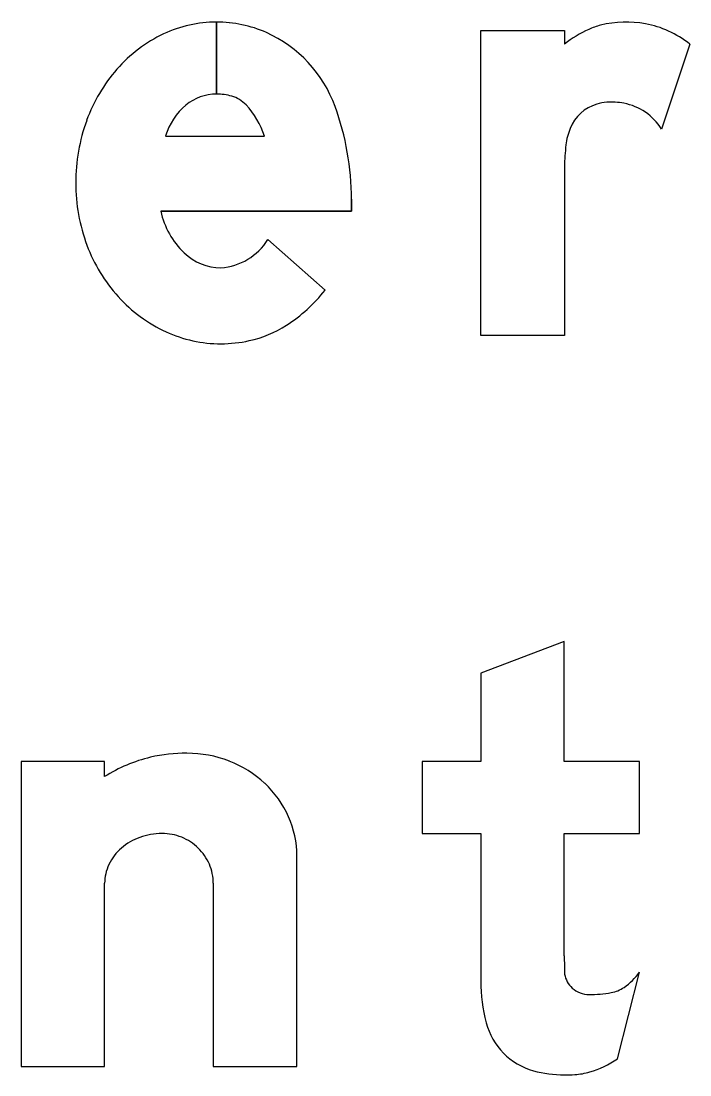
# Model space of a CAD drawing. Extents: x 1806251 to 1809821, y 414895 to 422886.
# Drawn here: x 1809677.4869 to 1809677.7431, y 415242.3778 to 415242.7814 of the extents above; entities that cross this region are included whole.
import ezdxf

# ---------------------------------------------------------------- set-up
doc = ezdxf.new("R2010")
doc.units = 0
for name, color, linetype in [('GSBWFILL', 7, 'Continuous'), ('GSCOLORFILL', 7, 'Continuous'), ('GSOUTLINE', 7, 'Continuous')]:
    doc.layers.add(name, color=color, linetype=linetype)

msp = doc.modelspace()

# ---------------------------------------------------------------- linework, layer by layer
at = {"layer": 'GSBWFILL'}
for p, q in [((1809677.56178, 415242.781), (1809677.56178, 415242.7534)), ((1809677.56178, 415242.7534), (1809677.56178, 415242.781)), ((1809677.74305, 415242.77258), (1809677.73221, 415242.74004)), ((1809677.54226, 415242.73736), (1809677.58016, 415242.73736)), ((1809677.58144, 415242.69773), (1809677.60334, 415242.67833)), ((1809677.56055, 415242.45117), (1809677.56055, 415242.381)), ((1809677.71533, 415242.38398), (1809677.72375, 415242.4171))]:
    msp.add_line(p, q, dxfattribs=at)
for points in [[(1809677.69505, 415242.72558), (1809677.69505, 415242.661), (1809677.66305, 415242.661), (1809677.66305, 415242.7778), (1809677.69505, 415242.7778), (1809677.69505, 415242.77258)], [(1809677.61345, 415242.71313), (1809677.61345, 415242.70856), (1809677.54043, 415242.70856)], [(1809677.69495, 415242.4234), (1809677.69495, 415242.4702), (1809677.72375, 415242.4702), (1809677.72375, 415242.4978), (1809677.69495, 415242.4978), (1809677.69495, 415242.5438), (1809677.66295, 415242.53166), (1809677.66295, 415242.4978), (1809677.64055, 415242.4978), (1809677.64055, 415242.4702), (1809677.66295, 415242.4702), (1809677.66295, 415242.41373)], [(1809677.51895, 415242.49202), (1809677.51895, 415242.4978), (1809677.48695, 415242.4978), (1809677.48695, 415242.381), (1809677.51895, 415242.381), (1809677.51895, 415242.45117)], [(1809677.56055, 415242.381), (1809677.59255, 415242.381), (1809677.59255, 415242.46171)]]:
    msp.add_lwpolyline(points, dxfattribs=at)
for centre, major_axis, ratio, start_param, end_param in [((1809677.7187, 415242.7398), (0, 0.0412), 0.999996, 6.103268, 6.524606), ((1809677.56178, 415242.73361), (0, 0.04739), 0.999995, 0, 0.44196), ((1809677.56178, 415242.73361), (0, 0.04739), 0.999995, 5.868518, 6.283016), ((1809677.72721, 415242.72994), (0, 0.05341), 0.999996, 0.443663, 0.646229), ((1809677.71459, 415242.7565), (0, 0.024), 0.999996, 0.24142, 0.443663), ((1809677.71963, 415242.74492), (0, 0.036), 0.999996, 5.846069, 6.103268), ((1809677.71595, 415242.73705), (0, 0.04469), 0.999996, 5.631644, 5.846069), ((1809677.56503, 415242.72673), (0, 0.055), 0.999995, 0.44196, 0.851746), ((1809677.56057, 415242.73173), (0, 0.0496), 0.999995, 5.061282, 5.861635), ((1809677.57011, 415242.72229), (0, 0.06175), 0.999995, 0.851746, 1.222943), ((1809677.56178, 415242.73485), (0, 0.01855), 0.999995, 0, 0.684319), ((1809677.56178, 415242.73189), (0, 0.02151), 0.999995, 6.008019, 6.282813), ((1809677.56631, 415242.73005), (0, 0.02514), 0.999995, 0.703138, 1.275447), ((1809677.56436, 415242.74104), (0, 0.012), 0.999995, 5.468651, 6.008019), ((1809677.55005, 415242.72754), (0, 0.03167), 0.999995, 5.027692, 5.468651), ((1809677.71204, 415242.73428), (0, 0.016), 0.999996, 0.293855, 1.188904), ((1809677.71236, 415242.73324), (0, 0.01709), 0.999996, 0.067293, 0.293855), ((1809677.71293, 415242.72475), (0, 0.0256), 0.999996, 6.094384, 6.350479), ((1809677.7136, 415242.72827), (0, 0.02201), 0.999996, 5.27661, 6.094384), ((1809677.50945, 415242.71313), (0, 0.104), 0.999995, 4.712389, 5.061282), ((1809677.57807, 415242.7194), (0, 0.07021), 0.999995, 1.222943, 1.570796), ((1809677.72037, 415242.73094), (0, 0.02498), 0.999996, 1.188904, 1.450084), ((1809677.76287, 415242.7255), (0, 0.06782), 0.999996, 1.445958, 1.569673), ((1809677.57597, 415242.7194), (0, 0.06811), 0.999995, 1.570796, 1.928626), ((1809677.57117, 415242.71535), (0, 0.03148), 0.999995, 1.788032, 2.378697), ((1809677.5619, 415242.7098), (0, 0.02296), 0.999995, 3.209537, 4.158837), ((1809677.56986, 415242.71712), (0, 0.0616), 0.999995, 1.928626, 2.305123), ((1809677.56374, 415242.70771), (0, 0.02082), 0.999995, 2.383204, 3.128268), ((1809677.55643, 415242.71508), (0, 0.05959), 0.999995, 3.710413, 4.047817), ((1809677.56596, 415242.7136), (0, 0.05635), 0.999995, 2.305123, 2.711411), ((1809677.56483, 415242.70195), (0, 0.044), 0.999995, 3.35931, 3.710413), ((1809677.56346, 415242.70814), (0, 0.05034), 0.999995, 2.711411, 3.141593), ((1809677.56346, 415242.70814), (0, 0.05034), 0.999995, 3.141593, 3.35931), ((1809677.5499, 415242.44342), (0, 0.05762), 0.999997, 0.235088, 0.567132), ((1809677.55045, 415242.437), (0, 0.064), 0.999997, 0, 0.219986), ((1809677.55045, 415242.45595), (0, 0.04505), 0.999997, 5.914285, 6.283185), ((1809677.55153, 415242.45876), (0, 0.04204), 0.999997, 5.532258, 5.914285), ((1809677.55321, 415242.46055), (0, 0.03959), 0.999997, 5.130076, 5.532258), ((1809677.55581, 415242.46171), (0, 0.03674), 0.999997, 4.712389, 5.130076), ((1809677.53983, 415242.44805), (0, 0.02202), 0.999997, 0.345704, 0.715718), ((1809677.5409, 415242.44507), (0, 0.02519), 0.999997, 0, 0.345704), ((1809677.5409, 415242.45005), (0, 0.02021), 0.999997, 5.900624, 6.283185), ((1809677.54112, 415242.4506), (0, 0.01962), 0.999997, 5.51227, 5.900624), ((1809677.53817, 415242.44996), (0, 0.0195), 0.999997, 0.715718, 1.126231), ((1809677.54146, 415242.45095), (0, 0.01913), 0.999997, 5.115435, 5.51227), ((1809677.54199, 415242.45117), (0, 0.01856), 0.999997, 4.712389, 5.115435), ((1809677.53562, 415242.45117), (0, 0.01667), 0.999997, 1.126231, 1.570796), ((1809677.89526, 415242.4234), (0, 0.20031), 0.999992, 1.570796, 1.606005), ((1809677.70414, 415242.41791), (0, 0.0092), 0.999992, 1.74085, 2.407828), ((1809677.70269, 415242.4328), (0, 0.02627), 0.999992, 3.756278, 4.071638), ((1809677.72504, 415242.41373), (0, 0.06209), 0.999992, 1.570796, 1.830698), ((1809677.70443, 415242.41823), (0, 0.00963), 0.999992, 2.407828, 3.141593), ((1809677.71092, 415242.42114), (0, 0.012), 0.999992, 3.310762, 3.756278), ((1809677.70443, 415242.45913), (0, 0.05053), 0.999992, 3.141593, 3.310762), ((1809677.69016, 415242.40446), (0, 0.026), 0.999992, 1.830698, 2.869526), ((1809677.69392, 415242.41545), (0, 0.03807), 0.999992, 3.427755, 3.738844), ((1809677.69495, 415242.42161), (0, 0.04381), 0.999992, 2.869526, 3.141593), ((1809677.69495, 415242.4409), (0, 0.0631), 0.999992, 3.141593, 3.205734), ((1809677.69733, 415242.40388), (0, 0.026), 0.999992, 3.205734, 3.427755)]:
    msp.add_ellipse(centre, major_axis=major_axis, ratio=ratio, start_param=start_param, end_param=end_param, dxfattribs=at)
at = {"layer": 'GSCOLORFILL'}
for p, q in [((1809677.56178, 415242.781), (1809677.56178, 415242.7534)), ((1809677.56178, 415242.7534), (1809677.56178, 415242.781)), ((1809677.74305, 415242.77258), (1809677.73221, 415242.74004)), ((1809677.54226, 415242.73736), (1809677.58016, 415242.73736)), ((1809677.58144, 415242.69773), (1809677.60334, 415242.67833)), ((1809677.56055, 415242.45117), (1809677.56055, 415242.381)), ((1809677.71533, 415242.38398), (1809677.72375, 415242.4171))]:
    msp.add_line(p, q, dxfattribs=at)
for points in [[(1809677.69505, 415242.72558), (1809677.69505, 415242.661), (1809677.66305, 415242.661), (1809677.66305, 415242.7778), (1809677.69505, 415242.7778), (1809677.69505, 415242.77258)], [(1809677.61345, 415242.71313), (1809677.61345, 415242.70856), (1809677.54043, 415242.70856)], [(1809677.69495, 415242.4234), (1809677.69495, 415242.4702), (1809677.72375, 415242.4702), (1809677.72375, 415242.4978), (1809677.69495, 415242.4978), (1809677.69495, 415242.5438), (1809677.66295, 415242.53166), (1809677.66295, 415242.4978), (1809677.64055, 415242.4978), (1809677.64055, 415242.4702), (1809677.66295, 415242.4702), (1809677.66295, 415242.41373)], [(1809677.51895, 415242.49202), (1809677.51895, 415242.4978), (1809677.48695, 415242.4978), (1809677.48695, 415242.381), (1809677.51895, 415242.381), (1809677.51895, 415242.45117)], [(1809677.56055, 415242.381), (1809677.59255, 415242.381), (1809677.59255, 415242.46171)]]:
    msp.add_lwpolyline(points, dxfattribs=at)
for centre, major_axis, ratio, start_param, end_param in [((1809677.7187, 415242.7398), (0, 0.0412), 0.999996, 6.103268, 6.524606), ((1809677.56178, 415242.73361), (0, 0.04739), 0.999995, 0, 0.44196), ((1809677.56178, 415242.73361), (0, 0.04739), 0.999995, 5.868518, 6.283016), ((1809677.72721, 415242.72994), (0, 0.05341), 0.999996, 0.443663, 0.646229), ((1809677.71459, 415242.7565), (0, 0.024), 0.999996, 0.24142, 0.443663), ((1809677.71963, 415242.74492), (0, 0.036), 0.999996, 5.846069, 6.103268), ((1809677.71595, 415242.73705), (0, 0.04469), 0.999996, 5.631644, 5.846069), ((1809677.56503, 415242.72673), (0, 0.055), 0.999995, 0.44196, 0.851746), ((1809677.56057, 415242.73173), (0, 0.0496), 0.999995, 5.061282, 5.861635), ((1809677.57011, 415242.72229), (0, 0.06175), 0.999995, 0.851746, 1.222943), ((1809677.56178, 415242.73485), (0, 0.01855), 0.999995, 0, 0.684319), ((1809677.56178, 415242.73189), (0, 0.02151), 0.999995, 6.008019, 6.282813), ((1809677.56631, 415242.73005), (0, 0.02514), 0.999995, 0.703138, 1.275447), ((1809677.56436, 415242.74104), (0, 0.012), 0.999995, 5.468651, 6.008019), ((1809677.55005, 415242.72754), (0, 0.03167), 0.999995, 5.027692, 5.468651), ((1809677.71204, 415242.73428), (0, 0.016), 0.999996, 0.293855, 1.188904), ((1809677.71236, 415242.73324), (0, 0.01709), 0.999996, 0.067293, 0.293855), ((1809677.71293, 415242.72475), (0, 0.0256), 0.999996, 6.094384, 6.350479), ((1809677.7136, 415242.72827), (0, 0.02201), 0.999996, 5.27661, 6.094384), ((1809677.50945, 415242.71313), (0, 0.104), 0.999995, 4.712389, 5.061282), ((1809677.57807, 415242.7194), (0, 0.07021), 0.999995, 1.222943, 1.570796), ((1809677.72037, 415242.73094), (0, 0.02498), 0.999996, 1.188904, 1.450084), ((1809677.76287, 415242.7255), (0, 0.06782), 0.999996, 1.445958, 1.569673), ((1809677.57597, 415242.7194), (0, 0.06811), 0.999995, 1.570796, 1.928626), ((1809677.57117, 415242.71535), (0, 0.03148), 0.999995, 1.788032, 2.378697), ((1809677.5619, 415242.7098), (0, 0.02296), 0.999995, 3.209537, 4.158837), ((1809677.56986, 415242.71712), (0, 0.0616), 0.999995, 1.928626, 2.305123), ((1809677.56374, 415242.70771), (0, 0.02082), 0.999995, 2.383204, 3.128268), ((1809677.55643, 415242.71508), (0, 0.05959), 0.999995, 3.710413, 4.047817), ((1809677.56596, 415242.7136), (0, 0.05635), 0.999995, 2.305123, 2.711411), ((1809677.56483, 415242.70195), (0, 0.044), 0.999995, 3.35931, 3.710413), ((1809677.56346, 415242.70814), (0, 0.05034), 0.999995, 2.711411, 3.141593), ((1809677.56346, 415242.70814), (0, 0.05034), 0.999995, 3.141593, 3.35931), ((1809677.5499, 415242.44342), (0, 0.05762), 0.999997, 0.235088, 0.567132), ((1809677.55045, 415242.437), (0, 0.064), 0.999997, 0, 0.219986), ((1809677.55045, 415242.45595), (0, 0.04505), 0.999997, 5.914285, 6.283185), ((1809677.55153, 415242.45876), (0, 0.04204), 0.999997, 5.532258, 5.914285), ((1809677.55321, 415242.46055), (0, 0.03959), 0.999997, 5.130076, 5.532258), ((1809677.55581, 415242.46171), (0, 0.03674), 0.999997, 4.712389, 5.130076), ((1809677.53983, 415242.44805), (0, 0.02202), 0.999997, 0.345704, 0.715718), ((1809677.5409, 415242.44507), (0, 0.02519), 0.999997, 0, 0.345704), ((1809677.5409, 415242.45005), (0, 0.02021), 0.999997, 5.900624, 6.283185), ((1809677.54112, 415242.4506), (0, 0.01962), 0.999997, 5.51227, 5.900624), ((1809677.53817, 415242.44996), (0, 0.0195), 0.999997, 0.715718, 1.126231), ((1809677.54146, 415242.45095), (0, 0.01913), 0.999997, 5.115435, 5.51227), ((1809677.54199, 415242.45117), (0, 0.01856), 0.999997, 4.712389, 5.115435), ((1809677.53562, 415242.45117), (0, 0.01667), 0.999997, 1.126231, 1.570796), ((1809677.89526, 415242.4234), (0, 0.20031), 0.999992, 1.570796, 1.606005), ((1809677.70414, 415242.41791), (0, 0.0092), 0.999992, 1.74085, 2.407828), ((1809677.70269, 415242.4328), (0, 0.02627), 0.999992, 3.756278, 4.071638), ((1809677.72504, 415242.41373), (0, 0.06209), 0.999992, 1.570796, 1.830698), ((1809677.70443, 415242.41823), (0, 0.00963), 0.999992, 2.407828, 3.141593), ((1809677.71092, 415242.42114), (0, 0.012), 0.999992, 3.310762, 3.756278), ((1809677.70443, 415242.45913), (0, 0.05053), 0.999992, 3.141593, 3.310762), ((1809677.69016, 415242.40446), (0, 0.026), 0.999992, 1.830698, 2.869526), ((1809677.69392, 415242.41545), (0, 0.03807), 0.999992, 3.427755, 3.738844), ((1809677.69495, 415242.42161), (0, 0.04381), 0.999992, 2.869526, 3.141593), ((1809677.69495, 415242.4409), (0, 0.0631), 0.999992, 3.141593, 3.205734), ((1809677.69733, 415242.40388), (0, 0.026), 0.999992, 3.205734, 3.427755)]:
    msp.add_ellipse(centre, major_axis=major_axis, ratio=ratio, start_param=start_param, end_param=end_param, dxfattribs=at)
at = {"layer": 'GSOUTLINE'}
for p, q in [((1809677.74305, 415242.77258), (1809677.73221, 415242.74004)), ((1809677.54226, 415242.73736), (1809677.58016, 415242.73736)), ((1809677.60334, 415242.67833), (1809677.58144, 415242.69773)), ((1809677.56055, 415242.45117), (1809677.56055, 415242.381)), ((1809677.71533, 415242.38398), (1809677.72375, 415242.4171))]:
    msp.add_line(p, q, dxfattribs=at)
for points in [[(1809677.69505, 415242.72558), (1809677.69505, 415242.661), (1809677.66305, 415242.661), (1809677.66305, 415242.7778), (1809677.69505, 415242.7778), (1809677.69505, 415242.77258)], [(1809677.54043, 415242.70856), (1809677.61345, 415242.70856), (1809677.61345, 415242.71313)], [(1809677.69495, 415242.4234), (1809677.69495, 415242.4702), (1809677.72375, 415242.4702), (1809677.72375, 415242.4978), (1809677.69495, 415242.4978), (1809677.69495, 415242.5438), (1809677.66295, 415242.53166), (1809677.66295, 415242.4978), (1809677.64055, 415242.4978), (1809677.64055, 415242.4702), (1809677.66295, 415242.4702), (1809677.66295, 415242.41373)], [(1809677.51895, 415242.49202), (1809677.51895, 415242.4978), (1809677.48695, 415242.4978), (1809677.48695, 415242.381), (1809677.51895, 415242.381), (1809677.51895, 415242.45117)], [(1809677.56055, 415242.381), (1809677.59255, 415242.381), (1809677.59255, 415242.46171)]]:
    msp.add_lwpolyline(points, dxfattribs=at)
for centre, major_axis, ratio, start_param, end_param in [((1809677.7187, 415242.7398), (0, 0.0412), 0.999996, 6.103268, 6.524606), ((1809677.56178, 415242.73361), (0, 0.04739), 0.999995, 0, 0.44196), ((1809677.56178, 415242.73361), (0, 0.04739), 0.999995, 5.868518, 6.283185), ((1809677.72721, 415242.72994), (0, 0.05341), 0.999996, 0.443663, 0.646229), ((1809677.71459, 415242.7565), (0, 0.024), 0.999996, 0.24142, 0.443663), ((1809677.71963, 415242.74492), (0, 0.036), 0.999996, 5.846069, 6.103268), ((1809677.71595, 415242.73705), (0, 0.04469), 0.999996, 5.631644, 5.846069), ((1809677.56503, 415242.72673), (0, 0.055), 0.999995, 0.44196, 0.851746), ((1809677.56057, 415242.73173), (0, 0.0496), 0.999995, 5.061282, 5.861635), ((1809677.57011, 415242.72229), (0, 0.06175), 0.999995, 0.851746, 1.222943), ((1809677.56178, 415242.73485), (0, 0.01855), 0.999995, 0, 0.684319), ((1809677.56178, 415242.73189), (0, 0.02151), 0.999995, 6.008019, 6.283185), ((1809677.56631, 415242.73005), (0, 0.02514), 0.999995, 0.703138, 1.275447), ((1809677.56436, 415242.74104), (0, 0.012), 0.999995, 5.468651, 6.008019), ((1809677.55005, 415242.72754), (0, 0.03167), 0.999995, 5.027692, 5.468651), ((1809677.71204, 415242.73428), (0, 0.016), 0.999996, 0.293855, 1.188904), ((1809677.71236, 415242.73324), (0, 0.01709), 0.999996, 0.067293, 0.293855), ((1809677.71293, 415242.72475), (0, 0.0256), 0.999996, 6.094384, 6.350479), ((1809677.7136, 415242.72827), (0, 0.02201), 0.999996, 5.27661, 6.094384), ((1809677.50945, 415242.71313), (0, 0.104), 0.999995, 4.712389, 5.061282), ((1809677.57807, 415242.7194), (0, 0.07021), 0.999995, 1.222943, 1.570796), ((1809677.72037, 415242.73094), (0, 0.02498), 0.999996, 1.188904, 1.450084), ((1809677.76287, 415242.7255), (0, 0.06782), 0.999996, 1.445958, 1.569673), ((1809677.57597, 415242.7194), (0, 0.06811), 0.999995, 1.570796, 1.928626), ((1809677.57117, 415242.71535), (0, 0.03148), 0.999995, 1.788032, 2.378697), ((1809677.5619, 415242.7098), (0, 0.02296), 0.999995, 3.209537, 4.158837), ((1809677.56986, 415242.71712), (0, 0.0616), 0.999995, 1.928626, 2.305123), ((1809677.56374, 415242.70771), (0, 0.02082), 0.999995, 2.383204, 3.128268), ((1809677.55643, 415242.71508), (0, 0.05959), 0.999995, 3.710413, 4.047817), ((1809677.56596, 415242.7136), (0, 0.05635), 0.999995, 2.305123, 2.711411), ((1809677.56483, 415242.70195), (0, 0.044), 0.999995, 3.35931, 3.710413), ((1809677.56346, 415242.70814), (0, 0.05034), 0.999995, 2.711411, 3.141593), ((1809677.56346, 415242.70814), (0, 0.05034), 0.999995, 3.141593, 3.35931), ((1809677.5499, 415242.44342), (0, 0.05762), 0.999997, 0.235088, 0.567132), ((1809677.55045, 415242.437), (0, 0.064), 0.999997, 0, 0.219986), ((1809677.55045, 415242.45595), (0, 0.04505), 0.999997, 5.914285, 6.283185), ((1809677.55153, 415242.45876), (0, 0.04204), 0.999997, 5.532258, 5.914285), ((1809677.55321, 415242.46055), (0, 0.03959), 0.999997, 5.130076, 5.532258), ((1809677.55581, 415242.46171), (0, 0.03674), 0.999997, 4.712389, 5.130076), ((1809677.53983, 415242.44805), (0, 0.02202), 0.999997, 0.345704, 0.715718), ((1809677.5409, 415242.44507), (0, 0.02519), 0.999997, 0, 0.345704), ((1809677.5409, 415242.45005), (0, 0.02021), 0.999997, 5.900624, 6.283185), ((1809677.54112, 415242.4506), (0, 0.01962), 0.999997, 5.51227, 5.900624), ((1809677.53817, 415242.44996), (0, 0.0195), 0.999997, 0.715718, 1.126231), ((1809677.54146, 415242.45095), (0, 0.01913), 0.999997, 5.115435, 5.51227), ((1809677.54199, 415242.45117), (0, 0.01856), 0.999997, 4.712389, 5.115435), ((1809677.53562, 415242.45117), (0, 0.01667), 0.999997, 1.126231, 1.570796), ((1809677.89526, 415242.4234), (0, 0.20031), 0.999992, 1.570796, 1.606005), ((1809677.70414, 415242.41791), (0, 0.0092), 0.999992, 1.74085, 2.407828), ((1809677.70269, 415242.4328), (0, 0.02627), 0.999992, 3.756278, 4.071638), ((1809677.72504, 415242.41373), (0, 0.06209), 0.999992, 1.570796, 1.830698), ((1809677.70443, 415242.41823), (0, 0.00963), 0.999992, 2.407828, 3.141593), ((1809677.71092, 415242.42114), (0, 0.012), 0.999992, 3.310762, 3.756278), ((1809677.70443, 415242.45913), (0, 0.05053), 0.999992, 3.141593, 3.310762), ((1809677.69016, 415242.40446), (0, 0.026), 0.999992, 1.830698, 2.869526), ((1809677.69392, 415242.41545), (0, 0.03807), 0.999992, 3.427755, 3.738844), ((1809677.69495, 415242.42161), (0, 0.04381), 0.999992, 2.869526, 3.141593), ((1809677.69495, 415242.4409), (0, 0.0631), 0.999992, 3.141593, 3.205734), ((1809677.69733, 415242.40388), (0, 0.026), 0.999992, 3.205734, 3.427755)]:
    msp.add_ellipse(centre, major_axis=major_axis, ratio=ratio, start_param=start_param, end_param=end_param, dxfattribs=at)

doc.saveas('drawing.dxf')
